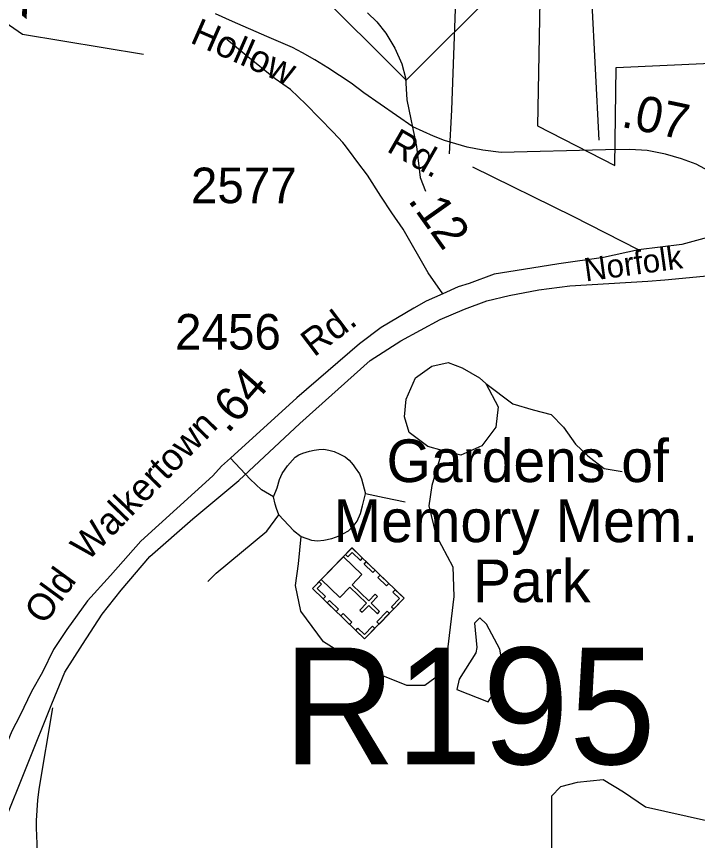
# Model space of a CAD drawing. Extents: x 1547597 to 1699558, y 810033 to 920809.
# Drawn here: x 1653272 to 1655666, y 881760 to 884657 of the extents above; entities that cross this region are included whole.
import ezdxf

# ---------------------------------------------------------------- set-up
doc = ezdxf.new("R2010")
doc.units = 0
for name, color, linetype in [('Exist Boundary Political City Limit New', 7, 'Continuous'), ('Exist Cultural Cemetery Label', 7, 'Continuous'), ('Exist Cultural Church with Cemetery CELL', 7, 'Continuous'), ('Exist Hydrographic Creek Single Shore', 7, 'Continuous'), ('Exist Hydrographic Misc Water Feature', 7, 'Continuous'), ('Exist Railroad Mainline', 7, 'Continuous'), ('Exist Railroad Mainline Label', 7, 'Continuous'), ('Exist Railroad Siding', 7, 'Continuous'), ('Exist Road Non-System Type 51', 7, 'Continuous'), ('Exist Road Primary NC Attributed', 7, 'Continuous'), ('Exist Road Primary NC Label', 7, 'Continuous'), ('Exist Road Primary NC Service Mileage Hundredths English Label', 7, 'Continuous'), ('Exist Road Primary NC Shield CELL', 7, 'Continuous'), ('Exist Road Primary US Structure RailRoad Number Label', 7, 'Continuous'), ('Exist Road Secondary Mileage Hundredths English Label', 7, 'Continuous'), ('Exist Road Secondary Type 51 Attributed', 7, 'Continuous'), ('Exist Road Secondary Type 51 Label', 7, 'Continuous'), ('Exist Road Secondary Type 51 Number Label', 7, 'Continuous'), ('Map Preparation Boundary City Limit Buffer Line', 7, 'Continuous'), ('Old_Level_32', 7, 'Continuous')]:
    doc.layers.add(name, color=color, linetype=linetype)

msp = doc.modelspace()

# ---------------------------------------------------------------- linework, layer by layer
at = {"layer": 'Exist Boundary Political City Limit New'}
msp.add_lwpolyline([(1655152, 886909.9), (1655103.2, 884271.9), (1655374.7, 884133.4), (1655379.8, 884476.9), (1655712.7, 884492.3), (1655738.3, 883959.1), (1656313.3, 884056.2), (1657056.6, 884307.1), (1657134.4, 885570.3)], dxfattribs=at)
at = {"layer": 'Exist Cultural Church with Cemetery CELL'}
for points in [[(1654634, 882611.7), (1654495.5, 882468.7), (1654312.6, 882645.9), (1654451.2, 882788.9)], [(1654428.2, 882765.1), (1654436.5, 882757.1), (1654451.8, 882772.9), (1654480.8, 882744.8), (1654488.5, 882752.8), (1654451.3, 882788.9)], [(1654421.2, 882757.9), (1654343.2, 882677.4), (1654408.2, 882614.4), (1654443.5, 882650.8), (1654502.1, 882594.1), (1654479.1, 882570.4), (1654487, 882562.8), (1654510, 882586.5), (1654540.3, 882557.1), (1654548.4, 882565.4), (1654518.1, 882594.8), (1654541.1, 882618.6), (1654533.2, 882626.2), (1654510.2, 882602.5), (1654451.6, 882659.1), (1654486.3, 882694.9)], [(1654501.4, 882740.3), (1654532.5, 882710.1), (1654524.6, 882701.9), (1654493.5, 882732.1)], [(1654549.7, 882693.5), (1654580.8, 882663.3), (1654572.9, 882655.2), (1654541.8, 882685.3)], [(1654335.7, 882669.7), (1654344, 882661.7), (1654328.6, 882645.9), (1654357.7, 882617.8), (1654349.9, 882609.8), (1654312.6, 882645.9)], [(1654602.9, 882641.9), (1654595, 882633.7), (1654618.2, 882611.3), (1654589.9, 882582.2), (1654597.9, 882574.4), (1654634, 882611.7)], [(1654372.5, 882603.8), (1654403.6, 882573.7), (1654395.6, 882565.5), (1654364.5, 882595.6)], [(1654582.5, 882558.5), (1654546.4, 882521.3), (1654538.2, 882529.2), (1654574.3, 882566.5)], [(1654419.8, 882557.9), (1654450.9, 882527.8), (1654443, 882519.6), (1654411.9, 882549.7)], [(1654464.3, 882498.9), (1654472.2, 882507), (1654495.3, 882484.6), (1654523.6, 882513.7), (1654531.5, 882506), (1654495.4, 882468.7)]]:
    msp.add_lwpolyline(points, close=True, dxfattribs=at)
at = {"layer": 'Exist Hydrographic Creek Single Shore'}
msp.add_lwpolyline([(1653718.2, 884522.6), (1653293.2, 884593.6), (1653120.2, 884712), (1652738.6, 885052.4)], dxfattribs=at)
at = {"layer": 'Exist Hydrographic Misc Water Feature'}
for points in [[(1654506.2, 884669.2), (1654538.2, 884637.4), (1654570.2, 884597.9), (1654602.2, 884544.9), (1654626.3, 884490.6), (1654639.2, 884441), (1654644.2, 884363.5), (1654678.2, 884200), (1654691.3, 884090.4), (1654709.2, 884042.9)], [(1654952, 882282.4), (1654967.5, 882314.8), (1654976.8, 882356.7), (1654976.8, 882399.3), (1654970.4, 882432.8), (1654924.5, 882520.6), (1654901, 882543), (1654881.9, 882523.8), (1654889.6, 882438.3), (1654886.8, 882419.5), (1654827.8, 882327.5), (1654819.8, 882290.6), (1654929.6, 882247.5), (1654952, 882282.4)], [(1656219.2, 881669.7), (1656181, 881746.4), (1656116.5, 881796.2), (1656088.9, 881805.4), (1656039.2, 881801.7), (1655963.7, 881770.4), (1655912.2, 881766.7), (1655834.9, 881772.2), (1655696.8, 881829.3), (1655483.2, 881877.2), (1655405.9, 881930.7), (1655334.1, 881973.1), (1655242.6, 881963.8), (1655183.7, 881949.1), (1655152.4, 881915.9), (1655152.4, 881674.5), (1655135.8, 881269.1)]]:
    msp.add_lwpolyline(points, dxfattribs=at)
at = {"layer": 'Exist Railroad Mainline'}
msp.add_lwpolyline([(1653224.9, 881814.1), (1653396.6, 882241.1), (1653441.3, 882352), (1653503.5, 882449.2), (1653573.4, 882556.2), (1653639.5, 882639.8), (1653740.5, 882758.4), (1653892.1, 882890.7), (1654053, 883026.1), (1654268.1, 883225.9), (1654514.8, 883447.1), (1654622.8, 883516.7), (1654761.2, 883592.2), (1654846.8, 883627.6), (1654925.5, 883657.5), (1655003.1, 883676.3), (1655107.4, 883695.6), (1655217.2, 883709.6), (1655491.4, 883726.5), (1655551, 883730.7), (1655711.6, 883746.3)], dxfattribs=at)
at = {"layer": 'Exist Railroad Siding'}
msp.add_lwpolyline([(1653398.7, 882226.5), (1653349.9, 881940.5), (1653345.7, 881902.6), (1653341.5, 881830.6), (1653341.3, 881804.6), (1653343, 881748.7), (1653344.9, 881716.7), (1653348.7, 881674.6), (1653362.5, 881604.7), (1653374.1, 881566.6), (1653392.2, 881530.6), (1653402, 881508.6), (1653425.8, 881470.5), (1653456.3, 881425.2), (1653503.4, 881372.3), (1653532.7, 881344.8), (1653573.1, 881316), (1653635.1, 881281.7), (1653722.9, 881239.3), (1653838.6, 881184.9), (1653892.4, 881164.6), (1653927.3, 881147.5)], dxfattribs=at)
at = {"layer": 'Exist Road Non-System Type 51'}
for points in [[(1654794.3, 884173.5), (1654802.5, 884328.3), (1654817.4, 884748.5), (1654825.7, 885199.9), (1654897, 885400.2), (1654921, 885466.7), (1654924.1, 885494.4), (1654912.5, 885607.9), (1654906.8, 885631.8), (1654889.5, 885712), (1654855.7, 885993.8)], [(1654424.1, 884207.5), (1654418.9, 884214.1), (1654385.4, 884250.6), (1654288.9, 884348), (1654234.7, 884400.6), (1654181.7, 884437.6), (1654079, 884519), (1654011.3, 884576.4)], [(1654767.6, 883131.1), (1654718.3, 883144.8), (1654652.5, 883194.2), (1654636, 883249), (1654641.5, 883312.1), (1654674.4, 883386.2), (1654732, 883427.3), (1654789.5, 883441), (1654838.9, 883421.8), (1654899.2, 883386.2), (1654921.1, 883367)], [(1654921.1, 883367), (1654964.9, 883284.7), (1654956.7, 883213.4), (1654907.4, 883147.5), (1654833.4, 883114.6), (1654767.6, 883131.1)], [(1654921.1, 883367), (1655017, 883295.6), (1655088.3, 883273.7), (1655151.3, 883257.2), (1655195.2, 883213.4), (1655236.3, 883153), (1655280.1, 883111.9), (1655337.7, 883068), (1655400.7, 883057)], [(1654188.6, 883000.5), (1654196.8, 883028.9), (1654205.2, 883050.2), (1654224, 883077.2), (1654241.8, 883097.7), (1654252, 883107.5), (1654264.2, 883115.4), (1654278.3, 883121.5), (1654301.3, 883129.1), (1654318.3, 883132.5), (1654334.4, 883135), (1654352.4, 883136), (1654369.8, 883132.9), (1654388.3, 883127.5), (1654407.9, 883118.5), (1654426.7, 883109.1), (1654441.7, 883096.8), (1654455.6, 883080.5), (1654462.8, 883070.5), (1654477.1, 883049.4), (1654484.8, 883032.1), (1654498.3, 882978.4)], [(1654767.6, 883131.1), (1654732, 883007.6), (1654721, 882936.3), (1654745.7, 882834.8), (1654806, 882722.4), (1654808.7, 882618.2), (1654786.8, 882431.6), (1654759.4, 882343.9), (1654707.3, 882305.5), (1654644.3, 882305.5), (1654512.7, 882357.6), (1654351, 882459.1), (1654271.5, 882566), (1654252.3, 882656.6), (1654263.3, 882733.4), (1654272.1, 882828.9)], [(1654175.5, 882968.3), (1654132.7, 882993.1), (1654093.8, 883030), (1654023.9, 883103.9)], [(1654194.5, 882905.4), (1654186.1, 882927.4), (1654181.3, 882943), (1654175.5, 882968.3), (1654188.6, 883000.5)], [(1654272.1, 882828.9), (1654308.9, 882816.5), (1654329.6, 882813.9), (1654351.9, 882816.4), (1654380, 882822.1), (1654393.5, 882826.6), (1654406.1, 882831.7), (1654421, 882839), (1654438.4, 882849.3), (1654450.7, 882860.3), (1654458.6, 882868.9), (1654468.9, 882882.7), (1654481.3, 882909.5), (1654487.6, 882936.5), (1654498.3, 882978.4)], [(1654638.5, 882949.7), (1654564.6, 882964.8), (1654498.3, 882978.4)], [(1653944.3, 882670.7), (1653973.4, 882699.9), (1654152.2, 882847.7), (1654194.5, 882905.4)], [(1654194.5, 882905.4), (1654245.4, 882849.6), (1654272.1, 882828.9)]]:
    msp.add_lwpolyline(points, dxfattribs=at)
at = {"layer": 'Exist Road Primary NC Attributed'}
msp.add_lwpolyline([(1655721.6, 884104.5), (1655660.9, 884137.2), (1655609, 884156.8), (1655553.5, 884172.3), (1655488.6, 884185.9), (1655427.5, 884189.5), (1655342.5, 884188.1), (1654976.1, 884178.2), (1654911.5, 884187.3), (1654856, 884197.2), (1654776.7, 884221), (1654738.1, 884235.8), (1654665.6, 884268.7), (1654492.9, 884387.9), (1654448.8, 884422.5), (1654366, 884476.6), (1654321.1, 884504), (1654277.5, 884528.5), (1654242.4, 884548.2), (1654151.3, 884585.8), (1654031.5, 884639.1), (1653971.8, 884665.8)], dxfattribs=at)
at = {"layer": 'Exist Road Primary NC Service Mileage Hundredths English Label'}
msp.add_line((1655320, 884221.9), (1655286.5, 884880.4), dxfattribs=at)
at = {"layer": 'Exist Road Primary NC Shield CELL'}
msp.add_lwpolyline([(1654308.7, 884766), (1654641.7, 885099), (1654974.7, 884766), (1654641.7, 884433)], close=True, dxfattribs=at)
at = {"layer": 'Exist Road Secondary Type 51 Attributed'}
for points in [[(1654770, 883681.9), (1654718.4, 883755.9), (1654630.6, 883909.2), (1654591.8, 883966.4), (1654552.5, 884025.5), (1654505.2, 884098.9), (1654471.9, 884143.4), (1654442.5, 884183.8), (1654424.1, 884207.5)], [(1655458.2, 883836.2), (1655228.5, 883953.9), (1654876, 884126.6)], [(1655885.2, 883980.3), (1655788.7, 883921.6), (1655726.9, 883886.5), (1655610.4, 883855.6), (1655458.2, 883836.2), (1655335.2, 883809.3), (1655177.9, 883786.8), (1655054.3, 883767.2), (1654951.4, 883751.1), (1654863.5, 883718.7), (1654824.1, 883706.8), (1654770, 883681.9)], [(1654770, 883681.9), (1654711.4, 883655.6), (1654668.9, 883631.7), (1654554.3, 883563.1), (1654478.1, 883505.6), (1654256.8, 883316.5), (1654023.9, 883103.9), (1653992.8, 883076.7), (1653961.7, 883041.7), (1653709.4, 882812.9), (1653602.5, 882692.3), (1653520.9, 882602.9), (1653449, 882501.7), (1653402.4, 882431.7), (1653363.6, 882352), (1653324.7, 882283.9), (1653283.9, 882198.4), (1653255.8, 882145), (1653237.2, 882098.5), (1653221.2, 882062.2), (1653207.6, 882029.5)]]:
    msp.add_lwpolyline(points, dxfattribs=at)
at = {"layer": 'Map Preparation Boundary City Limit Buffer Line'}
msp.add_lwpolyline([(1655152, 886909.9), (1655103.2, 884271.9), (1655374.7, 884133.4), (1655379.8, 884476.9), (1655712.7, 884492.3), (1655738.3, 883959.1), (1656313.3, 884056.2), (1657056.6, 884307.1), (1657134.4, 885570.3)], dxfattribs=at)

# ---------------------------------------------------------------- texts
at = {"layer": 'Exist Cultural Cemetery Label'}
for s, p in [('Gardens of', (1654572.6, 883020.2)), ('Memory Mem.', (1654386.5, 882809.1)), ('Park', (1654877, 882598))]:
    msp.add_text(s, height=150, dxfattribs=at).set_placement(p)
at = {"layer": 'Exist Railroad Mainline Label'}
msp.add_text('Norfolk', height=82.02, rotation=7.8163, dxfattribs=at).set_placement((1655272.7, 883725))
at = {"layer": 'Exist Road Primary NC Label'}
for s, rotation, p in [('Hollow', 336.31, (1653878.3, 884566.3)), ('Rd.', 330.2009, (1654569.3, 884184.8))]:
    msp.add_text(s, height=95, rotation=rotation, dxfattribs=at).set_placement(p)
at = {"layer": 'Exist Road Primary NC Service Mileage Hundredths English Label'}
msp.add_text('.07', height=125, rotation=348.0957, dxfattribs=at).set_placement((1655393.6, 884269.8))
at = {"layer": 'Exist Road Primary US Structure RailRoad Number Label'}
msp.add_text('R195', height=410.1, dxfattribs=at).set_placement((1654208.2, 882028.4))
at = {"layer": 'Exist Road Secondary Mileage Hundredths English Label'}
for s, rotation, p in [('.12', 305.4537, (1654645.2, 884010.5)), ('.64', 48.3905, (1654014.8, 883187.9))]:
    msp.add_text(s, height=120, rotation=rotation, dxfattribs=at).set_placement(p)
at = {"layer": 'Exist Road Secondary Type 51 Label'}
for s, rotation, p in [('Rd.', 37.1734, (1654317.9, 883457.6)), ('Walkertown', 45.8133, (1653522, 882738.7)), ('Old', 53.9897, (1653369.5, 882514.7))]:
    msp.add_text(s, height=95, rotation=rotation, dxfattribs=at).set_placement(p)
at = {"layer": 'Exist Road Secondary Type 51 Number Label'}
for s, p in [('2577', (1653885.1, 884000.5)), ('2456', (1653829.3, 883486))]:
    msp.add_text(s, height=125, dxfattribs=at).set_placement(p)
at = {"layer": 'Old_Level_32'}
msp.add_text('Creek', height=150, rotation=322.0331, dxfattribs=at).set_placement((1652885.1, 884976.8))

doc.saveas('drawing.dxf')
